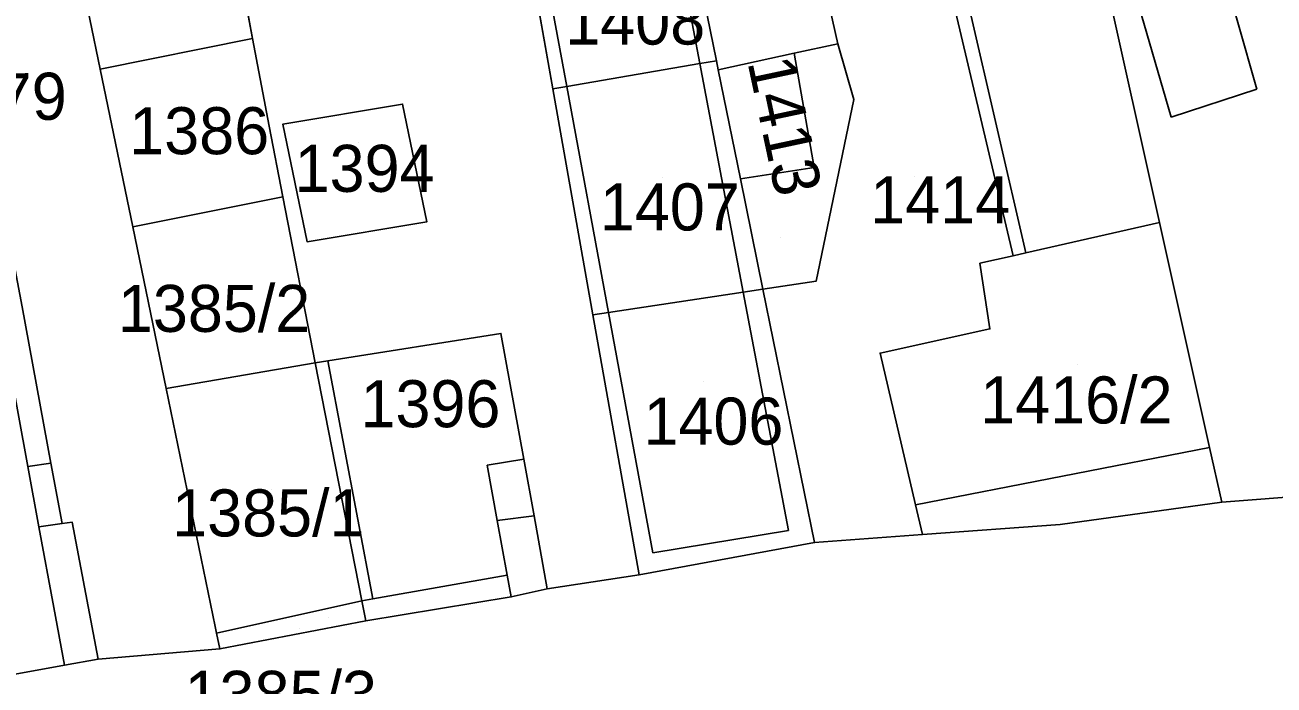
# Model space of a CAD drawing. Extents: x -263943 to -261149, y -1236934 to -1230686.
# Drawn here: x -262919.6 to -262866.5, y -1235291.2 to -1235263.1 of the extents above; entities that cross this region are included whole.
import ezdxf

# ---------------------------------------------------------------- set-up
doc = ezdxf.new("R2010")
doc.units = 0
for name, color, linetype in [('body_kn', 7, 'Continuous'), ('kladpar_druhypozemkov', 7, 'Continuous'), ('kladpar_hranice', 7, 'Continuous'), ('kladpar_parcelnecisla', 7, 'Continuous'), ('kladpar_plochy', 7, 'Continuous'), ('kladpar_sipky', 7, 'Continuous'), ('zappar_hrandruhpozemk', 7, 'Continuous')]:
    doc.layers.add(name, color=color, linetype=linetype)

msp = doc.modelspace()

# ---------------------------------------------------------------- linework, layer by layer
at = {"layer": 'body_kn'}
for p, q in [((-262909.92, -1235263.69), (-262909.92, -1235263.69)), ((-262885.04, -1235263.92), (-262885.04, -1235263.92)), ((-262890.9, -1235264.76), (-262890.9, -1235264.76)), ((-262890.9, -1235264.76), (-262890.9, -1235264.76)), ((-262890.2, -1235264.64), (-262890.2, -1235264.64)), ((-262886.9, -1235264.32), (-262886.9, -1235264.32)), ((-262886.9, -1235264.32), (-262886.9, -1235264.32)), ((-262916.4, -1235264.99), (-262916.4, -1235264.99)), ((-262890.12, -1235265.02), (-262890.12, -1235265.02)), ((-262890.12, -1235265.02), (-262890.12, -1235265.02)), ((-262897.15, -1235265.83), (-262897.15, -1235265.83)), ((-262896.56, -1235265.73), (-262896.56, -1235265.73)), ((-262896.56, -1235265.73), (-262896.56, -1235265.73)), ((-262884.36, -1235266.29), (-262884.36, -1235266.29)), ((-262867.22, -1235265.85), (-262867.22, -1235265.85)), ((-262903.54, -1235266.48), (-262903.54, -1235266.48)), ((-262909.22, -1235267.42), (-262909.22, -1235267.42)), ((-262908.63, -1235267.33), (-262908.63, -1235267.33)), ((-262908.63, -1235267.33), (-262908.63, -1235267.33)), ((-262870.87, -1235267.04), (-262870.87, -1235267.04)), ((-262886.05, -1235269.17), (-262886.05, -1235269.17)), ((-262889.17, -1235269.66), (-262889.17, -1235269.66)), ((-262889.17, -1235269.66), (-262889.17, -1235269.66)), ((-262908.64, -1235270.42), (-262908.64, -1235270.42)), ((-262902.51, -1235271.48), (-262902.51, -1235271.48)), ((-262871.37, -1235271.51), (-262871.37, -1235271.51)), ((-262915.01, -1235271.7), (-262915.01, -1235271.7)), ((-262915.01, -1235271.7), (-262915.01, -1235271.7)), ((-262907.6, -1235272.33), (-262907.6, -1235272.33)), ((-262879, -1235273.24), (-262879, -1235273.24)), ((-262877.58, -1235272.92), (-262877.58, -1235272.92)), ((-262877.05, -1235272.8), (-262877.05, -1235272.8)), ((-262885.96, -1235274.01), (-262885.96, -1235274.01)), ((-262885.96, -1235274.01), (-262885.96, -1235274.01)), ((-262889.06, -1235274.47), (-262889.06, -1235274.47)), ((-262889.06, -1235274.47), (-262889.06, -1235274.47)), ((-262888.22, -1235274.35), (-262888.22, -1235274.35)), ((-262894.79, -1235275.33), (-262894.79, -1235275.33)), ((-262894.79, -1235275.33), (-262894.79, -1235275.33)), ((-262895.45, -1235275.43), (-262895.45, -1235275.43)), ((-262899.36, -1235276.22), (-262899.36, -1235276.22)), ((-262878.57, -1235276.03), (-262878.57, -1235276.03)), ((-262878.57, -1235276.03), (-262878.57, -1235276.03)), ((-262907.26, -1235277.47), (-262907.26, -1235277.47)), ((-262907.26, -1235277.47), (-262907.26, -1235277.47)), ((-262906.72, -1235277.39), (-262906.72, -1235277.39)), ((-262906.72, -1235277.39), (-262906.72, -1235277.39)), ((-262883.24, -1235277.06), (-262883.24, -1235277.06)), ((-262913.59, -1235278.56), (-262913.59, -1235278.56)), ((-262913.59, -1235278.56), (-262913.59, -1235278.56)), ((-262869.24, -1235281.07), (-262869.24, -1235281.07)), ((-262918.49, -1235281.73), (-262918.49, -1235281.73)), ((-262898.39, -1235281.57), (-262898.39, -1235281.57)), ((-262919.47, -1235281.88), (-262919.47, -1235281.88)), ((-262919.47, -1235281.88), (-262919.47, -1235281.88)), ((-262899.95, -1235281.82), (-262899.95, -1235281.82)), ((-262881.74, -1235283.5), (-262881.74, -1235283.5)), ((-262881.74, -1235283.5), (-262881.74, -1235283.5)), ((-262868.72, -1235283.4), (-262868.72, -1235283.4)), ((-262868.72, -1235283.4), (-262868.72, -1235283.4)), ((-262918.02, -1235284.3), (-262918.02, -1235284.3)), ((-262918.02, -1235284.3), (-262918.02, -1235284.3)), ((-262917.59, -1235284.24), (-262917.59, -1235284.24)), ((-262899.52, -1235284.17), (-262899.52, -1235284.17)), ((-262899.52, -1235284.17), (-262899.52, -1235284.17)), ((-262897.95, -1235283.98), (-262897.95, -1235283.98)), ((-262875.59, -1235284.34), (-262875.59, -1235284.34)), ((-262875.59, -1235284.34), (-262875.59, -1235284.34)), ((-262919, -1235284.44), (-262919, -1235284.44)), ((-262887.14, -1235284.6), (-262887.14, -1235284.6)), ((-262881.44, -1235284.77), (-262881.44, -1235284.77)), ((-262886.03, -1235285.11), (-262886.03, -1235285.11)), ((-262892.9, -1235285.54), (-262892.9, -1235285.54)), ((-262899.09, -1235286.49), (-262899.09, -1235286.49)), ((-262899.09, -1235286.49), (-262899.09, -1235286.49)), ((-262893.49, -1235286.48), (-262893.49, -1235286.48)), ((-262893.49, -1235286.48), (-262893.49, -1235286.48)), ((-262897.39, -1235287.07), (-262897.39, -1235287.07)), ((-262897.39, -1235287.07), (-262897.39, -1235287.07)), ((-262905.28, -1235287.58), (-262905.28, -1235287.58)), ((-262905.28, -1235287.58), (-262905.28, -1235287.58)), ((-262904.8, -1235287.5), (-262904.8, -1235287.5)), ((-262904.8, -1235287.5), (-262904.8, -1235287.5)), ((-262898.92, -1235287.42), (-262898.92, -1235287.42)), ((-262898.92, -1235287.42), (-262898.92, -1235287.42)), ((-262918.37, -1235287.87), (-262918.37, -1235287.87)), ((-262905.11, -1235288.44), (-262905.11, -1235288.44)), ((-262911.51, -1235288.67), (-262911.51, -1235288.67)), ((-262911.45, -1235288.96), (-262911.45, -1235288.96)), ((-262911.45, -1235288.96), (-262911.45, -1235288.96)), ((-262911.31, -1235289.63), (-262911.31, -1235289.63)), ((-262916.48, -1235290.06), (-262916.48, -1235290.06)), ((-262917.92, -1235290.32), (-262917.92, -1235290.32)), ((-262917.92, -1235290.32), (-262917.92, -1235290.32))]:
    msp.add_line(p, q, dxfattribs=at)
at = {"layer": 'kladpar_druhypozemkov'}
for p, q in [((-262912.05, -1235267.1), (-262912.05, -1235267.1)), ((-262905.43, -1235268.11), (-262905.43, -1235268.11)), ((-262892.51, -1235269.58), (-262892.51, -1235269.58)), ((-262881.77, -1235269.55), (-262881.77, -1235269.55)), ((-262887.47, -1235272.15), (-262887.47, -1235272.15)), ((-262910.86, -1235274.26), (-262910.86, -1235274.26)), ((-262874.87, -1235277.55), (-262874.87, -1235277.55)), ((-262902.93, -1235278.21), (-262902.93, -1235278.21)), ((-262890.77, -1235278.25), (-262890.77, -1235278.25)), ((-262909.12, -1235282.87), (-262909.12, -1235282.87)), ((-262907.94, -1235288.78), (-262907.94, -1235288.78))]:
    msp.add_line(p, q, dxfattribs=at)
at = {"layer": 'kladpar_hranice'}
for p, q in [((-262913.59, -1235278.56), (-262915.01, -1235271.7)), ((-262907.26, -1235277.47), (-262913.59, -1235278.56)), ((-262913.59, -1235278.56), (-262907.26, -1235277.47))]:
    msp.add_line(p, q, dxfattribs=at)
for points in [[(-262918.68, -1235240.71), (-262914.53, -1235239.61), (-262913.5, -1235244.69), (-262913.77, -1235244.74), (-262919.44, -1235245.8), (-262917.09, -1235257.77), (-262916.96, -1235258.43), (-262917.72, -1235258.61), (-262916.4, -1235264.99), (-262915.01, -1235271.7), (-262913.59, -1235278.56), (-262911.51, -1235288.67), (-262911.45, -1235288.96), (-262911.31, -1235289.63), (-262916.48, -1235290.06), (-262917.59, -1235284.24), (-262918.02, -1235284.3), (-262918.49, -1235281.73), (-262919.72, -1235275.1)], [(-262873.68, -1235261.11), (-262871.37, -1235271.51), (-262877.05, -1235272.8), (-262877.58, -1235272.92), (-262880.04, -1235262.55), (-262883.62, -1235251.54), (-262883.03, -1235251.35), (-262883.95, -1235248.5), (-262878.69, -1235246.75), (-262878.03, -1235246.53), (-262877.16, -1235249.46), (-262873.68, -1235261.11)], [(-262878.57, -1235276.03), (-262883.24, -1235277.06), (-262881.74, -1235283.5), (-262881.44, -1235284.77), (-262886.03, -1235285.11), (-262888.22, -1235274.35), (-262885.96, -1235274.01), (-262884.36, -1235266.29), (-262885.04, -1235263.92), (-262887.54, -1235252.79), (-262884.64, -1235251.79), (-262885.41, -1235248.99), (-262883.95, -1235248.5), (-262883.03, -1235251.35), (-262883.62, -1235251.54), (-262880.04, -1235262.55), (-262877.58, -1235272.92), (-262879, -1235273.24), (-262878.57, -1235276.03)], [(-262890.12, -1235265.02), (-262890.2, -1235264.64), (-262891.38, -1235258.8), (-262892.27, -1235254.43), (-262887.54, -1235252.79), (-262885.04, -1235263.92), (-262886.9, -1235264.32), (-262890.12, -1235265.02)], [(-262868.72, -1235283.4), (-262869.24, -1235281.07), (-262871.37, -1235271.51), (-262873.68, -1235261.11), (-262860.11, -1235255.33), (-262850.22, -1235282.02), (-262861, -1235282.8), (-262868.72, -1235283.4)], [(-262917.72, -1235258.61), (-262916.96, -1235258.43), (-262911.13, -1235257.28), (-262909.92, -1235263.69), (-262916.4, -1235264.99), (-262917.72, -1235258.61)], [(-262898.16, -1235260.14), (-262897.15, -1235265.83), (-262895.45, -1235275.43), (-262893.49, -1235286.48), (-262897.39, -1235287.07), (-262897.95, -1235283.98), (-262898.39, -1235281.57), (-262899.36, -1235276.22), (-262906.72, -1235277.39), (-262907.26, -1235277.47), (-262908.64, -1235270.42), (-262909.22, -1235267.42), (-262909.92, -1235263.69), (-262911.13, -1235257.28)], [(-262890.9, -1235264.76), (-262896.56, -1235265.73), (-262897.15, -1235265.83), (-262898.16, -1235260.14), (-262897.61, -1235260.03), (-262892.01, -1235258.92), (-262891.38, -1235258.8), (-262890.2, -1235264.64), (-262890.9, -1235264.76)], [(-262915.01, -1235271.7), (-262916.4, -1235264.99), (-262909.92, -1235263.69), (-262909.22, -1235267.42), (-262908.64, -1235270.42), (-262915.01, -1235271.7)], [(-262885.96, -1235274.01), (-262888.22, -1235274.35), (-262889.17, -1235269.66), (-262890.12, -1235265.02), (-262886.9, -1235264.32), (-262885.04, -1235263.92), (-262884.36, -1235266.29), (-262885.96, -1235274.01)], [(-262889.17, -1235269.66), (-262888.22, -1235274.35), (-262889.06, -1235274.47), (-262894.79, -1235275.33), (-262895.45, -1235275.43), (-262897.15, -1235265.83), (-262896.56, -1235265.73), (-262890.9, -1235264.76), (-262890.2, -1235264.64), (-262890.12, -1235265.02), (-262889.17, -1235269.66)], [(-262908.63, -1235267.33), (-262903.54, -1235266.48), (-262902.51, -1235271.48), (-262907.6, -1235272.33), (-262908.63, -1235267.33)], [(-262907.6, -1235272.33), (-262902.51, -1235271.48), (-262903.54, -1235266.48), (-262908.63, -1235267.33), (-262907.6, -1235272.33)], [(-262919.72, -1235275.1), (-262918.49, -1235281.73), (-262918.02, -1235284.3), (-262917.59, -1235284.24), (-262916.48, -1235290.06), (-262917.92, -1235290.32), (-262923.52, -1235291.34), (-262924.01, -1235291.43), (-262925.68, -1235282.63), (-262925.19, -1235282.55), (-262927.01, -1235272.99), (-262927.49, -1235270.47), (-262921.8, -1235269.24), (-262920.85, -1235269.04), (-262920.35, -1235271.72), (-262919.72, -1235275.1)], [(-262915.01, -1235271.7), (-262908.64, -1235270.42), (-262907.26, -1235277.47)], [(-262875.59, -1235284.34), (-262881.44, -1235284.77), (-262881.74, -1235283.5), (-262883.24, -1235277.06), (-262878.57, -1235276.03), (-262879, -1235273.24), (-262877.58, -1235272.92), (-262877.05, -1235272.8), (-262871.37, -1235271.51), (-262869.24, -1235281.07), (-262868.72, -1235283.4), (-262875.59, -1235284.34)], [(-262893.49, -1235286.48), (-262895.45, -1235275.43), (-262894.79, -1235275.33), (-262889.06, -1235274.47), (-262888.22, -1235274.35), (-262886.03, -1235285.11), (-262893.49, -1235286.48)], [(-262897.39, -1235287.07), (-262898.92, -1235287.42), (-262905.11, -1235288.44), (-262905.28, -1235287.58), (-262907.26, -1235277.47), (-262906.72, -1235277.39), (-262899.36, -1235276.22), (-262898.39, -1235281.57), (-262897.95, -1235283.98), (-262897.39, -1235287.07)], [(-262907.26, -1235277.47), (-262905.28, -1235287.58), (-262911.45, -1235288.96)], [(-262911.45, -1235288.96), (-262911.51, -1235288.67), (-262913.59, -1235278.56)], [(-262923.52, -1235291.34), (-262917.92, -1235290.32), (-262916.48, -1235290.06), (-262911.31, -1235289.63), (-262905.11, -1235288.44), (-262898.92, -1235287.42), (-262897.39, -1235287.07), (-262893.49, -1235286.48), (-262886.03, -1235285.11), (-262881.44, -1235284.77), (-262875.59, -1235284.34), (-262868.72, -1235283.4), (-262861, -1235282.8)], [(-262911.45, -1235288.96), (-262905.28, -1235287.58), (-262905.11, -1235288.44), (-262911.31, -1235289.63), (-262911.45, -1235288.96)]]:
    msp.add_lwpolyline(points, dxfattribs=at)
at = {"layer": 'kladpar_plochy'}
for p, q in [((-262909.92, -1235263.69), (-262911.13, -1235257.28)), ((-262898.16, -1235260.14), (-262897.15, -1235265.83)), ((-262909.22, -1235267.42), (-262909.92, -1235263.69)), ((-262897.15, -1235265.83), (-262895.45, -1235275.43)), ((-262903.54, -1235266.48), (-262908.63, -1235267.33)), ((-262902.51, -1235271.48), (-262903.54, -1235266.48)), ((-262908.64, -1235270.42), (-262909.22, -1235267.42)), ((-262908.63, -1235267.33), (-262907.6, -1235272.33)), ((-262907.26, -1235277.47), (-262908.64, -1235270.42)), ((-262907.6, -1235272.33), (-262902.51, -1235271.48)), ((-262895.45, -1235275.43), (-262893.49, -1235286.48)), ((-262899.36, -1235276.22), (-262906.72, -1235277.39)), ((-262898.39, -1235281.57), (-262899.36, -1235276.22)), ((-262906.72, -1235277.39), (-262907.26, -1235277.47)), ((-262897.95, -1235283.98), (-262898.39, -1235281.57)), ((-262897.39, -1235287.07), (-262897.95, -1235283.98)), ((-262893.49, -1235286.48), (-262897.39, -1235287.07))]:
    msp.add_line(p, q, dxfattribs=at)
for points in [[(-262919.87, -1235243.6), (-262919.19, -1235242.58), (-262918.77, -1235241.65), (-262918.68, -1235240.71), (-262914.53, -1235239.61), (-262913.5, -1235244.69), (-262913.77, -1235244.74), (-262919.44, -1235245.8), (-262917.09, -1235257.77), (-262916.96, -1235258.43), (-262917.72, -1235258.61), (-262916.4, -1235264.99), (-262915.01, -1235271.7), (-262913.59, -1235278.56), (-262911.51, -1235288.67), (-262911.45, -1235288.96), (-262911.31, -1235289.63), (-262916.48, -1235290.06), (-262917.59, -1235284.24), (-262918.02, -1235284.3), (-262918.49, -1235281.73), (-262919.72, -1235275.1)], [(-262923.52, -1235291.34), (-262917.92, -1235290.32), (-262916.48, -1235290.06), (-262911.31, -1235289.63), (-262905.11, -1235288.44), (-262898.92, -1235287.42), (-262897.39, -1235287.07), (-262893.49, -1235286.48), (-262886.03, -1235285.11), (-262881.44, -1235284.77), (-262875.59, -1235284.34), (-262868.72, -1235283.4), (-262861, -1235282.8)]]:
    msp.add_lwpolyline(points, dxfattribs=at)
for points in [[(-262873.68, -1235261.11), (-262871.37, -1235271.51), (-262877.05, -1235272.8), (-262877.58, -1235272.92), (-262880.04, -1235262.55), (-262883.62, -1235251.54), (-262883.03, -1235251.35), (-262883.95, -1235248.5), (-262878.69, -1235246.75), (-262878.03, -1235246.53), (-262877.16, -1235249.46)], [(-262878.57, -1235276.03), (-262883.24, -1235277.06), (-262881.74, -1235283.5), (-262881.44, -1235284.77), (-262886.03, -1235285.11), (-262888.22, -1235274.35), (-262885.96, -1235274.01), (-262884.36, -1235266.29), (-262885.04, -1235263.92), (-262887.54, -1235252.79), (-262884.64, -1235251.79), (-262885.41, -1235248.99), (-262883.95, -1235248.5), (-262883.03, -1235251.35), (-262883.62, -1235251.54), (-262880.04, -1235262.55), (-262877.58, -1235272.92), (-262879, -1235273.24)], [(-262890.12, -1235265.02), (-262890.2, -1235264.64), (-262891.38, -1235258.8), (-262892.27, -1235254.43), (-262887.54, -1235252.79), (-262885.04, -1235263.92), (-262886.9, -1235264.32)], [(-262868.72, -1235283.4), (-262869.24, -1235281.07), (-262871.37, -1235271.51), (-262873.68, -1235261.11), (-262860.11, -1235255.33), (-262850.22, -1235282.02), (-262861, -1235282.8)], [(-262917.72, -1235258.61), (-262916.96, -1235258.43), (-262911.13, -1235257.28), (-262909.92, -1235263.69), (-262916.4, -1235264.99)], [(-262890.9, -1235264.76), (-262896.56, -1235265.73), (-262897.15, -1235265.83), (-262898.16, -1235260.14), (-262897.61, -1235260.03), (-262892.01, -1235258.92), (-262891.38, -1235258.8), (-262890.2, -1235264.64)], [(-262915.01, -1235271.7), (-262916.4, -1235264.99), (-262909.92, -1235263.69), (-262909.22, -1235267.42), (-262908.64, -1235270.42)], [(-262885.96, -1235274.01), (-262888.22, -1235274.35), (-262889.17, -1235269.66), (-262890.12, -1235265.02), (-262886.9, -1235264.32), (-262885.04, -1235263.92), (-262884.36, -1235266.29)], [(-262889.17, -1235269.66), (-262888.22, -1235274.35), (-262889.06, -1235274.47), (-262894.79, -1235275.33), (-262895.45, -1235275.43), (-262897.15, -1235265.83), (-262896.56, -1235265.73), (-262890.9, -1235264.76), (-262890.2, -1235264.64), (-262890.12, -1235265.02)], [(-262908.63, -1235267.33), (-262903.54, -1235266.48), (-262902.51, -1235271.48), (-262907.6, -1235272.33)], [(-262919.72, -1235275.1), (-262918.49, -1235281.73), (-262918.02, -1235284.3), (-262917.59, -1235284.24), (-262916.48, -1235290.06), (-262917.92, -1235290.32), (-262923.52, -1235291.34), (-262924.01, -1235291.43), (-262925.68, -1235282.63), (-262925.19, -1235282.55), (-262927.01, -1235272.99), (-262927.49, -1235270.47), (-262921.8, -1235269.24), (-262920.85, -1235269.04), (-262920.35, -1235271.72)], [(-262915.01, -1235271.7), (-262908.64, -1235270.42), (-262907.26, -1235277.47), (-262913.59, -1235278.56)], [(-262875.59, -1235284.34), (-262881.44, -1235284.77), (-262881.74, -1235283.5), (-262883.24, -1235277.06), (-262878.57, -1235276.03), (-262879, -1235273.24), (-262877.58, -1235272.92), (-262877.05, -1235272.8), (-262871.37, -1235271.51), (-262869.24, -1235281.07), (-262868.72, -1235283.4)], [(-262893.49, -1235286.48), (-262895.45, -1235275.43), (-262894.79, -1235275.33), (-262889.06, -1235274.47), (-262888.22, -1235274.35), (-262886.03, -1235285.11)], [(-262897.39, -1235287.07), (-262898.92, -1235287.42), (-262905.11, -1235288.44), (-262905.28, -1235287.58), (-262907.26, -1235277.47), (-262906.72, -1235277.39), (-262899.36, -1235276.22), (-262898.39, -1235281.57), (-262897.95, -1235283.98)], [(-262911.45, -1235288.96), (-262911.51, -1235288.67), (-262913.59, -1235278.56), (-262907.26, -1235277.47), (-262905.28, -1235287.58)], [(-262911.45, -1235288.96), (-262905.28, -1235287.58), (-262905.11, -1235288.44), (-262911.31, -1235289.63)]]:
    msp.add_lwpolyline(points, close=True, dxfattribs=at)
at = {"layer": 'kladpar_sipky'}
msp.add_line((-262906.68, -1235288.29), (-262906.68, -1235288.29), dxfattribs=at)
at = {"layer": 'zappar_hrandruhpozemk'}
for p, q in [((-262892.01, -1235258.92), (-262890.9, -1235264.76)), ((-262896.56, -1235265.73), (-262897.61, -1235260.03)), ((-262870.87, -1235267.04), (-262872.57, -1235261.19)), ((-262890.9, -1235264.76), (-262889.06, -1235274.47)), ((-262886.9, -1235264.32), (-262886.05, -1235269.17)), ((-262894.79, -1235275.33), (-262896.56, -1235265.73)), ((-262867.22, -1235265.85), (-262870.87, -1235267.04)), ((-262886.05, -1235269.17), (-262889.17, -1235269.66)), ((-262889.06, -1235274.47), (-262887.14, -1235284.6)), ((-262892.9, -1235285.54), (-262894.79, -1235275.33)), ((-262906.72, -1235277.39), (-262904.8, -1235287.5)), ((-262881.74, -1235283.5), (-262869.24, -1235281.07)), ((-262919.47, -1235281.88), (-262918.49, -1235281.73)), ((-262899.95, -1235281.82), (-262898.39, -1235281.57)), ((-262918.02, -1235284.3), (-262919, -1235284.44)), ((-262899.52, -1235284.17), (-262897.95, -1235283.98)), ((-262892.9, -1235285.54), (-262887.14, -1235284.6)), ((-262904.8, -1235287.5), (-262899.09, -1235286.49)), ((-262898.92, -1235287.42), (-262899.09, -1235286.49)), ((-262905.28, -1235287.58), (-262904.8, -1235287.5)), ((-262917.92, -1235290.32), (-262918.37, -1235287.87))]:
    msp.add_line(p, q, dxfattribs=at)
for points in [[(-262883.03, -1235251.35), (-262879.45, -1235262.38), (-262877.05, -1235272.8)], [(-262872.57, -1235261.19), (-262868.84, -1235260.17), (-262867.22, -1235265.85)], [(-262918.37, -1235287.87), (-262919, -1235284.44), (-262919.47, -1235281.88), (-262920.69, -1235275.28), (-262921.31, -1235271.9), (-262921.8, -1235269.24)], [(-262899.09, -1235286.49), (-262899.52, -1235284.17), (-262899.95, -1235281.82)]]:
    msp.add_lwpolyline(points, dxfattribs=at)

# ---------------------------------------------------------------- texts
at = {"layer": 'kladpar_parcelnecisla'}
for s, p in [('1408', (-262896.626, -1235263.95)), ('1386', (-262915.164, -1235268.61)), ('1394', (-262908.133, -1235270.21)), ('1407', (-262895.155, -1235271.85)), ('1414', (-262883.661, -1235271.55)), ('1385/2', (-262915.646, -1235276.16)), ('1416/2', (-262878.988, -1235280.05)), ('1396', (-262905.333, -1235280.21)), ('1406', (-262893.302, -1235280.95)), ('1385/1', (-262913.34, -1235284.85)), ('1385/3', (-262912.812, -1235292.56))]:
    msp.add_text(s, height=2, dxfattribs=at).set_placement(p)
for s, rotation, p in [('1413', 282, (-262888.886, -1235264.687)), ('1379', 1, (-262923.748, -1235267.238))]:
    msp.add_text(s, height=2, rotation=rotation, dxfattribs=at).set_placement(p)

doc.saveas('drawing.dxf')
